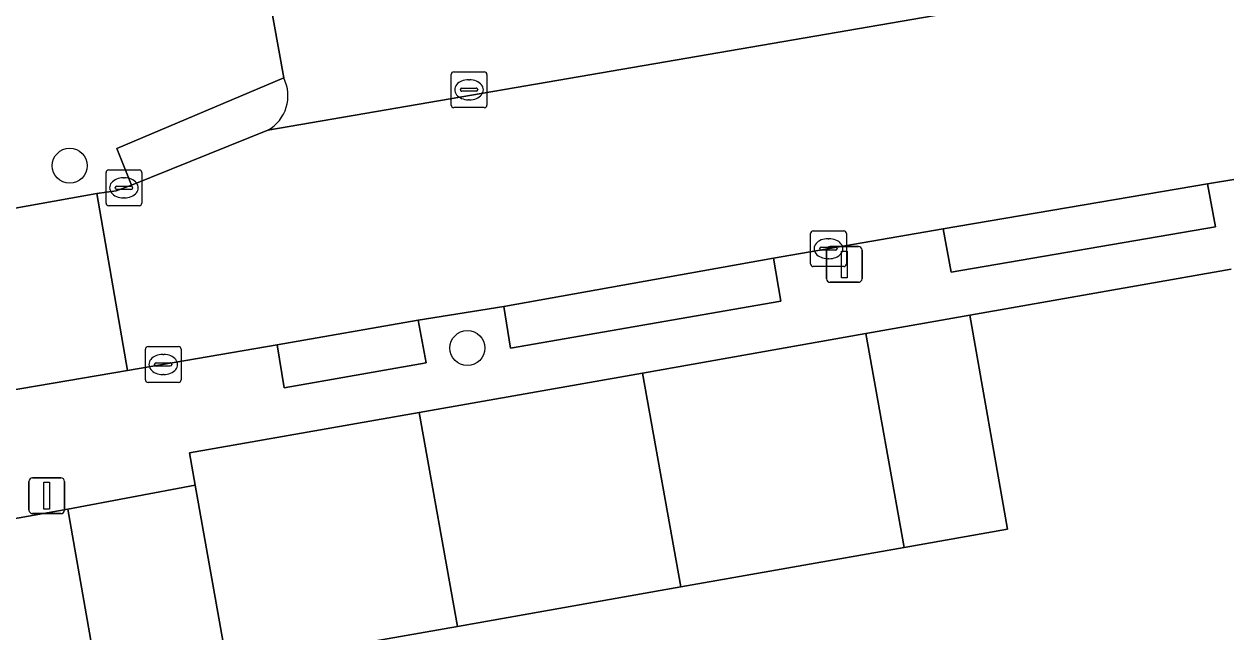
# Model space of a CAD drawing. Extents: x 162879 to 165540, y 384011 to 385181.
# Drawn here: x 164301.67 to 164335.25, y 384281.7 to 384298.69 of the extents above; entities that cross this region are included whole.
import ezdxf

# ---------------------------------------------------------------- set-up
doc = ezdxf.new("R2010")
doc.units = 0
for name, color, linetype in [('IMGEO_Boom', 7, 'Continuous'), ('IMGEO_Erf', 7, 'Continuous'), ('IMGEO_Kolk', 7, 'Continuous'), ('IMGEO_Lichtmast', 7, 'Continuous'), ('IMGEO_Pand', 7, 'Continuous'), ('IMGEO_Parkeervlak_open', 7, 'Continuous'), ('IMGEO_Rijbaan_lokaal_open', 7, 'Continuous'), ('IMGEO_Voetpad_open', 7, 'Continuous')]:
    doc.layers.add(name, color=color, linetype=linetype)

msp = doc.modelspace()

# ---------------------------------------------------------------- linework, layer by layer
at = {"layer": 'IMGEO_Boom'}
for centre in [(164302.945, 384294.734), (164314.055, 384289.636)]:
    msp.add_circle(centre, 0.489, dxfattribs=at)
at = {"layer": 'IMGEO_Erf'}
msp.add_lwpolyline([(164335.398, 384291.845), (164328.093, 384290.555), (164329.15, 384284.573), (164326.262, 384284.063), (164320.023, 384282.961), (164313.783, 384281.859), (164307.35, 384280.723), (164306.453, 384285.806), (164302.892, 384285.13), (164307.016, 384261.573), (164356.192, 384270.104)], dxfattribs=at)
at = {"layer": 'IMGEO_Kolk'}
for p, q in [((164313.6, 384296.431), (164313.6, 384297.283)), ((164313.675, 384297.357), (164314.527, 384297.357)), ((164314.601, 384297.283), (164314.601, 384296.431)), ((164313.859, 384296.851), (164313.859, 384296.863)), ((164313.902, 384296.9), (164314.3, 384296.9)), ((164314.088, 384297.137), (164314.113, 384297.137)), ((164314.343, 384296.863), (164314.343, 384296.851)), ((164314.297, 384296.814), (164313.899, 384296.814)), ((164314.111, 384296.577), (164314.086, 384296.577)), ((164314.527, 384296.357), (164313.675, 384296.357)), ((164303.958, 384293.69), (164303.958, 384294.542)), ((164304.033, 384294.616), (164304.885, 384294.616)), ((164304.959, 384294.542), (164304.959, 384293.69)), ((164304.26, 384294.159), (164304.658, 384294.159)), ((164304.446, 384294.396), (164304.471, 384294.396)), ((164304.217, 384294.11), (164304.217, 384294.122)), ((164304.655, 384294.073), (164304.257, 384294.073)), ((164304.469, 384293.836), (164304.444, 384293.836)), ((164304.701, 384294.122), (164304.701, 384294.11)), ((164304.885, 384293.616), (164304.033, 384293.616)), ((164323.643, 384291.989), (164323.643, 384292.841)), ((164323.718, 384292.915), (164324.57, 384292.915)), ((164324.644, 384292.841), (164324.644, 384291.989)), ((164324.131, 384292.695), (164324.156, 384292.695)), ((164323.902, 384292.409), (164323.902, 384292.421)), ((164324.34, 384292.372), (164323.942, 384292.372)), ((164323.945, 384292.458), (164324.343, 384292.458)), ((164324.386, 384292.421), (164324.386, 384292.409)), ((164324.57, 384291.915), (164323.718, 384291.915)), ((164324.154, 384292.135), (164324.129, 384292.135)), ((164305.057, 384288.753), (164305.057, 384289.605)), ((164305.132, 384289.679), (164305.984, 384289.679)), ((164305.545, 384289.459), (164305.57, 384289.459)), ((164306.058, 384289.605), (164306.058, 384288.753)), ((164305.316, 384289.173), (164305.316, 384289.185)), ((164305.754, 384289.136), (164305.356, 384289.136)), ((164305.359, 384289.222), (164305.757, 384289.222)), ((164305.8, 384289.185), (164305.8, 384289.173)), ((164305.568, 384288.899), (164305.543, 384288.899)), ((164305.984, 384288.679), (164305.132, 384288.679))]:
    msp.add_line(p, q, dxfattribs=at)
for points in [[(164313.6, 384296.431), (164313.6, 384297.283)], [(164313.675, 384297.357), (164314.527, 384297.357)], [(164314.601, 384297.283), (164314.601, 384296.431)], [(164314.527, 384296.357), (164313.675, 384296.357)], [(164303.958, 384293.69), (164303.958, 384294.542)], [(164304.033, 384294.616), (164304.885, 384294.616)], [(164304.959, 384294.542), (164304.959, 384293.69)], [(164304.885, 384293.616), (164304.033, 384293.616)], [(164323.643, 384291.989), (164323.643, 384292.841)], [(164323.718, 384292.915), (164324.57, 384292.915)], [(164324.644, 384292.841), (164324.644, 384291.989)], [(164324.57, 384291.915), (164323.718, 384291.915)], [(164305.057, 384288.753), (164305.057, 384289.605)], [(164305.132, 384289.679), (164305.984, 384289.679)], [(164306.058, 384289.605), (164306.058, 384288.753)], [(164305.984, 384288.679), (164305.132, 384288.679)]]:
    msp.add_lwpolyline(points, dxfattribs=at)
for centre, radius, start, end in [((164313.677, 384297.281), 0.0765, 91.552, 178.448), ((164313.677, 384297.281), 0.0765, 91.552, 178.448), ((164314.525, 384297.281), 0.0765, 1.552, 88.448), ((164314.525, 384297.281), 0.0765, 1.552, 88.448), ((164313.899, 384296.86), 0.0403, 85.8775, 175.7526), ((164313.896, 384296.85), 0.0366, 178.938, 274.7102), ((164314.3, 384296.857), 0.043, 264.8664, 352.4533), ((164314.304, 384296.862), 0.0386, 1.7309, 96.639), ((164313.677, 384296.433), 0.0765, 181.552, 268.448), ((164313.677, 384296.433), 0.0765, 181.552, 268.448), ((164314.525, 384296.433), 0.0765, 271.552, 358.448), ((164314.525, 384296.433), 0.0765, 271.552, 358.448), ((164304.035, 384294.54), 0.0765, 91.552, 178.448), ((164304.035, 384294.54), 0.0765, 91.552, 178.448), ((164304.883, 384294.54), 0.0765, 1.552, 88.448), ((164304.883, 384294.54), 0.0765, 1.552, 88.448), ((164304.257, 384294.119), 0.0403, 85.8775, 175.7526), ((164304.662, 384294.121), 0.0386, 1.7309, 96.639), ((164304.254, 384294.109), 0.0366, 178.938, 274.7102), ((164304.658, 384294.116), 0.043, 264.8664, 352.4533), ((164304.035, 384293.692), 0.0765, 181.552, 268.448), ((164304.035, 384293.692), 0.0765, 181.552, 268.448), ((164304.883, 384293.692), 0.0765, 271.552, 358.448), ((164304.883, 384293.692), 0.0765, 271.552, 358.448), ((164323.72, 384292.839), 0.0765, 91.552, 178.448), ((164323.72, 384292.839), 0.0765, 91.552, 178.448), ((164324.568, 384292.839), 0.0765, 1.552, 88.448), ((164324.568, 384292.839), 0.0765, 1.552, 88.448), ((164323.942, 384292.418), 0.0403, 85.8775, 175.7526), ((164323.939, 384292.408), 0.0366, 178.938, 274.7102), ((164324.343, 384292.415), 0.043, 264.8664, 352.4533), ((164324.347, 384292.42), 0.0386, 1.7309, 96.639), ((164323.72, 384291.991), 0.0765, 181.552, 268.448), ((164323.72, 384291.991), 0.0765, 181.552, 268.448), ((164324.568, 384291.991), 0.0765, 271.552, 358.448), ((164324.568, 384291.991), 0.0765, 271.552, 358.448), ((164305.134, 384289.603), 0.0765, 91.552, 178.448), ((164305.134, 384289.603), 0.0765, 91.552, 178.448), ((164305.982, 384289.603), 0.0765, 1.552, 88.448), ((164305.982, 384289.603), 0.0765, 1.552, 88.448), ((164305.356, 384289.182), 0.0403, 85.8775, 175.7526), ((164305.353, 384289.172), 0.0366, 178.938, 274.7102), ((164305.757, 384289.179), 0.043, 264.8664, 352.4533), ((164305.761, 384289.184), 0.0386, 1.7309, 96.639), ((164305.134, 384288.755), 0.0765, 181.552, 268.448), ((164305.134, 384288.755), 0.0765, 181.552, 268.448), ((164305.982, 384288.755), 0.0765, 271.552, 358.448), ((164305.982, 384288.755), 0.0765, 271.552, 358.448)]:
    msp.add_arc(centre, radius, start, end, dxfattribs=at)
for centre, major_axis, ratio, start_param, end_param in [((164314.087, 384296.857), (-0.387, 0.002), 0.722429, 4.712389, 7.853982), ((164314.112, 384296.857), (-0.39, 0.002), 0.717154, 1.570796, 4.712389), ((164304.445, 384294.116), (-0.387, 0.002), 0.722429, 4.712389, 7.853982), ((164304.47, 384294.116), (-0.39, 0.002), 0.717154, 1.570796, 4.712389), ((164324.13, 384292.415), (-0.387, 0.002), 0.722429, 4.712389, 7.853982), ((164324.155, 384292.415), (-0.39, 0.002), 0.717154, 1.570796, 4.712389), ((164305.544, 384289.179), (-0.387, 0.002), 0.722429, 4.712389, 7.853982), ((164305.569, 384289.179), (-0.39, 0.002), 0.717154, 1.570796, 4.712389)]:
    msp.add_ellipse(centre, major_axis=major_axis, ratio=ratio, start_param=start_param, end_param=end_param, dxfattribs=at)
at = {"layer": 'IMGEO_Lichtmast'}
for p, q in [((164324.192, 384292.475), (164324.982, 384292.475)), ((164324.982, 384292.475), (164324.192, 384292.475)), ((164324.092, 384291.575), (164324.092, 384292.375)), ((164324.092, 384292.375), (164324.092, 384291.575)), ((164325.082, 384292.375), (164325.082, 384291.575)), ((164325.082, 384291.575), (164325.082, 384292.375)), ((164324.982, 384291.475), (164324.192, 384291.475)), ((164324.192, 384291.475), (164324.982, 384291.475)), ((164301.805, 384285.11), (164301.805, 384285.91)), ((164301.805, 384285.91), (164301.805, 384285.11)), ((164301.905, 384286.01), (164302.695, 384286.01)), ((164302.695, 384286.01), (164301.905, 384286.01)), ((164302.795, 384285.91), (164302.795, 384285.11)), ((164302.795, 384285.11), (164302.795, 384285.91)), ((164302.695, 384285.01), (164301.905, 384285.01)), ((164301.905, 384285.01), (164302.695, 384285.01))]:
    msp.add_line(p, q, dxfattribs=at)
for points in [[(164324.512, 384292.35), (164324.662, 384292.35), (164324.662, 384291.6), (164324.512, 384291.6), (164324.512, 384292.35)], [(164302.225, 384285.885), (164302.375, 384285.885), (164302.375, 384285.135), (164302.225, 384285.135), (164302.225, 384285.885)]]:
    msp.add_lwpolyline(points, dxfattribs=at)
for centre, start, end in [((164324.192, 384292.375), 90, 180), ((164324.192, 384292.375), 90, 180), ((164324.982, 384292.375), 0, 90), ((164324.982, 384292.375), 360, 90), ((164324.192, 384291.575), 180, 270), ((164324.192, 384291.575), 180, 270), ((164324.982, 384291.575), 270, 0), ((164324.982, 384291.575), 270, 0), ((164301.905, 384285.91), 90, 180), ((164301.905, 384285.91), 90, 180), ((164302.695, 384285.91), 0, 90), ((164302.695, 384285.91), 360, 90), ((164301.905, 384285.11), 180, 270), ((164301.905, 384285.11), 180, 270), ((164302.695, 384285.11), 270, 0), ((164302.695, 384285.11), 270, 0)]:
    msp.add_arc(centre, 0.1, start, end, dxfattribs=at)
at = {"layer": 'IMGEO_Pand'}
for points in [[(164328.093, 384290.555), (164325.184, 384290.041), (164326.262, 384284.063), (164329.15, 384284.573)], [(164325.184, 384290.041), (164318.945, 384288.94), (164320.023, 384282.961), (164326.262, 384284.063)], [(164318.945, 384288.94), (164312.705, 384287.837), (164313.783, 384281.859), (164320.023, 384282.961)], [(164312.705, 384287.837), (164306.294, 384286.705), (164306.453, 384285.806), (164307.35, 384280.723), (164313.783, 384281.859)]]:
    msp.add_lwpolyline(points, close=True, dxfattribs=at)
at = {"layer": 'IMGEO_Parkeervlak_open'}
for points in [[(164308.352, 384300.396), (164308.922, 384297.19)], [(164308.475, 384295.726), (164334.279, 384300.168)], [(164300.342, 384288.293), (164304.556, 384289.006), (164303.704, 384293.953), (164299.494, 384293.202)]]:
    msp.add_lwpolyline(points, dxfattribs=at)
msp.add_arc((164307.939, 384296.69), 1.103, 299.0628, 26.9794, dxfattribs=at)
at = {"layer": 'IMGEO_Rijbaan_lokaal_open'}
msp.add_lwpolyline([(164334.279, 384300.168), (164308.475, 384295.726), (164304.669, 384294.194), (164304.238, 384294.034), (164303.704, 384293.953), (164304.556, 384289.006), (164308.739, 384289.728), (164312.684, 384290.416), (164315.074, 384290.797), (164322.605, 384292.15), (164327.349, 384292.967), (164334.735, 384294.229), (164339.929, 384295.088), (164347.196, 384296.432)], dxfattribs=at)
at = {"layer": 'IMGEO_Voetpad_open'}
for points in [[(164299.494, 384293.202), (164303.704, 384293.953), (164304.238, 384294.034), (164304.669, 384294.194), (164304.258, 384295.214), (164308.922, 384297.19), (164308.352, 384300.396)], [(164308.922, 384297.19), (164304.258, 384295.214), (164304.669, 384294.194), (164308.475, 384295.726)], [(164339.929, 384295.088), (164334.735, 384294.229), (164334.955, 384293.025), (164327.573, 384291.76), (164327.349, 384292.967), (164322.605, 384292.15), (164322.812, 384290.948), (164315.259, 384289.636), (164315.074, 384290.797), (164312.684, 384290.416), (164312.906, 384289.222), (164308.932, 384288.527), (164308.739, 384289.728), (164304.556, 384289.006), (164300.342, 384288.293)], [(164297.965, 384284.257), (164302.892, 384285.13), (164306.453, 384285.806), (164306.294, 384286.705), (164312.705, 384287.837), (164318.945, 384288.94), (164325.184, 384290.041), (164328.093, 384290.555), (164335.398, 384291.845)], [(164358.04, 384271.68), (164355.977, 384271.342), (164356.192, 384270.104), (164307.016, 384261.573), (164302.892, 384285.13), (164297.965, 384284.257), (164301.53, 384263.755), (164297.909, 384263.112), (164278.541, 384259.775)]]:
    msp.add_lwpolyline(points, dxfattribs=at)
for points in [[(164327.349, 384292.967), (164327.573, 384291.76), (164334.955, 384293.025), (164334.735, 384294.229)], [(164315.074, 384290.797), (164315.259, 384289.636), (164322.812, 384290.948), (164322.605, 384292.15)], [(164308.739, 384289.728), (164308.932, 384288.527), (164312.906, 384289.222), (164312.684, 384290.416)]]:
    msp.add_lwpolyline(points, close=True, dxfattribs=at)
msp.add_arc((164307.939, 384296.69), 1.103, 299.0628, 26.9794, dxfattribs=at)

doc.saveas('drawing.dxf')
